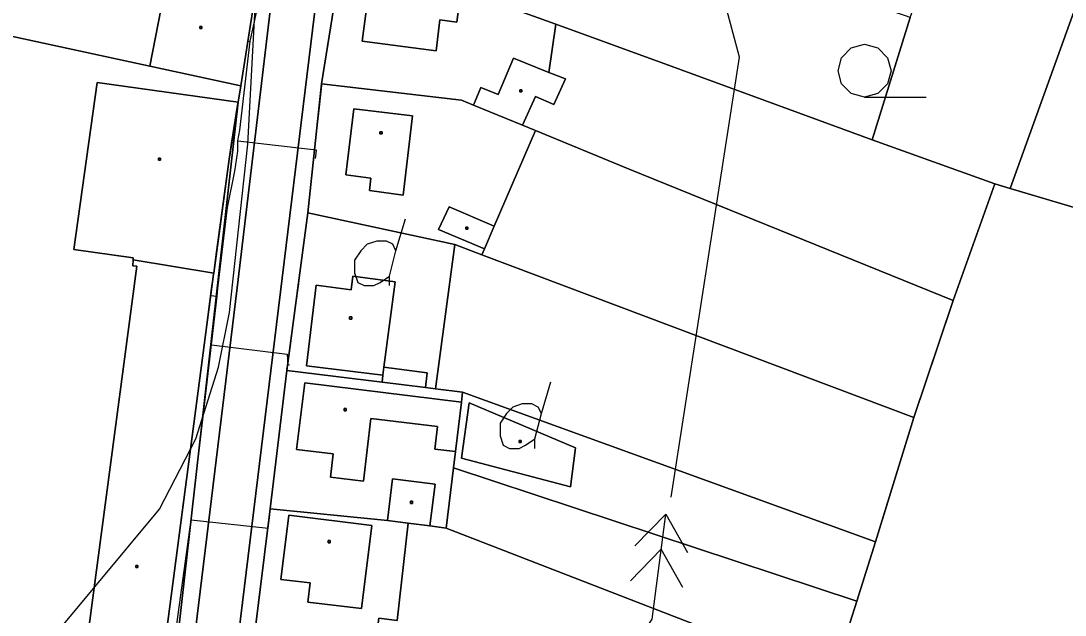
# Model space of a CAD drawing. Extents: x -645676 to -642474, y -1077513 to -1072613.
# Drawn here: x -644459.1 to -644311.2, y -1074683.6 to -1074599.4 of the extents above; entities that cross this region are included whole.
import ezdxf

# ---------------------------------------------------------------- set-up
doc = ezdxf.new("R2010")
doc.units = 0
for name, color, linetype in [('ELEKTRO', 7, 'Continuous'), ('KN', 7, 'Continuous'), ('KULTURY_STAV', 7, 'Continuous'), ('KULTURY_ZNACKY', 7, 'Continuous'), ('PLYNOVOD', 7, 'Continuous'), ('VRSTEVNICE', 7, 'Continuous')]:
    doc.layers.add(name, color=color, linetype=linetype)

# ---------------------------------------------------------------- blocks, each defined once
blk = doc.blocks.new('3$0400')
blk.add_lwpolyline([(0, 0), (-0.38, 0.1), (-0.65, 0.38), (-0.75, 0.75), (-0.65, 1.12), (-0.38, 1.4), (0, 1.5), (0.38, 1.4), (0.65, 1.12), (0.75, 0.75), (0.65, 0.38), (0.38, 0.1), (0, 0), (1.75, 0)])
blk = doc.blocks.new('$431')
blk.add_line((0.63, 0.99), (0.9, 1.89))
blk.add_lwpolyline([(0.45, 0), (0.45, 0.27), (0.63, 0.99), (0.54, 1.17), (0.36, 1.26), (0.09, 1.26), (-0.18, 1.17), (-0.36, 0.99), (-0.54, 0.72), (-0.54, 0.36), (-0.45, 0.09), (-0.27, 0), (0, 0), (0.18, 0.09), (0.45, 0.27)])
blk = doc.blocks.new('6$6120')
for points in [[(-3, 0), (-2, 0), (-2, 1), (0, 0), (3, 0)], [(1, -0.75), (2, 0), (1, 0.75)], [(2, 0.75), (3, 0), (2, -0.75)]]:
    blk.add_lwpolyline(points)

msp = doc.modelspace()

# ---------------------------------------------------------------- linework, layer by layer
at = {"layer": 'ELEKTRO'}
msp.add_lwpolyline([(-644366.96, -1074666.85), (-644357.26, -1074604.51), (-644366.98, -1074568.3)], dxfattribs=at)
at = {"layer": 'KN'}
for points in [[(-644434.59, -1074687.61), (-644428.45, -1074637.19), (-644418.9, -1074557.02), (-644412.86, -1074511.99), (-644405.55, -1074487.33), (-644398.49, -1074464.96)], [(-644398.49, -1074464.96), (-644405.55, -1074487.33), (-644412.86, -1074511.99), (-644418.9, -1074557.02), (-644428.45, -1074637.19), (-644434.59, -1074687.61)], [(-644436.95, -1074687.49), (-644428.3, -1074610.89), (-644427.9, -1074608.59), (-644426.24, -1074598.07), (-644424.33, -1074585.82), (-644422.32, -1074573.55), (-644421.3, -1074567.29), (-644420.53, -1074562.1), (-644418.22, -1074517.11), (-644413.53, -1074502.03), (-644407.42, -1074486.49), (-644399.77, -1074465.7)], [(-644428.5, -1074688.37), (-644412.38, -1074556.59), (-644406.45, -1074512.44), (-644401.46, -1074496.52), (-644393.82, -1074472.32), (-644391.2, -1074466.08)], [(-644391.2, -1074466.08), (-644393.82, -1074472.32), (-644401.46, -1074496.52), (-644406.45, -1074512.44), (-644412.38, -1074556.59), (-644428.5, -1074688.37)], [(-644390.04, -1074467.27), (-644391.14, -1074470.79), (-644403.98, -1074511.84), (-644405.02, -1074519.6), (-644406.63, -1074531.03), (-644409.72, -1074553.07), (-644412.99, -1074584.01), (-644413.27, -1074588.27), (-644416.49, -1074608.31), (-644418.44, -1074626.57), (-644421.4, -1074648.89), (-644423.77, -1074668.52), (-644426.23, -1074688.31)], [(-644551.22, -1074689.56), (-644547.62, -1074670.44), (-644540.52, -1074671.42), (-644536.62, -1074652.71), (-644508.52, -1074658.17), (-644506.05, -1074646.07), (-644541.5, -1074638.88), (-644537.07, -1074617.95), (-644530.47, -1074586.75), (-644521.36, -1074588.66), (-644518.47, -1074589.27), (-644473.16, -1074598.8), (-644440.81, -1074605.8), (-644427.9, -1074608.59), (-644428.3, -1074610.89), (-644448.25, -1074608.1), (-644451.58, -1074631.78), (-644443.16, -1074632.95), (-644443.18, -1074633.25), (-644443.23, -1074634.06), (-644442.65, -1074634.14), (-644449.5, -1074685.76)], [(-644344.09, -1074692.45), (-644340.67, -1074681.62), (-644338.02, -1074673.21), (-644332.58, -1074655.56), (-644327, -1074638.99), (-644321.13, -1074622.45), (-644318.95, -1074623.1), (-644306.52, -1074626.78)]]:
    msp.add_lwpolyline(points, dxfattribs=at)
for points in [[(-644349.12, -1074586.85), (-644351.29, -1074592.7), (-644333.55, -1074598.72), (-644333.1, -1074598.9), (-644338.49, -1074616.2), (-644366.94, -1074605.78), (-644383.32, -1074599.83), (-644393.43, -1074596.15), (-644392.2, -1074592.02), (-644396.09, -1074591.16), (-644394.66, -1074575.72)], [(-644309.43, -1074590.32), (-644309.63, -1074590.83), (-644307.61, -1074591.62), (-644318.95, -1074623.1), (-644321.13, -1074622.45), (-644338.49, -1074616.2), (-644333.1, -1074598.9), (-644331.84, -1074595.38), (-644326.8, -1074583.94), (-644314.37, -1074589.39)], [(-644396.09, -1074591.16), (-644397.48, -1074594.68), (-644393.43, -1074596.15), (-644383.32, -1074599.83), (-644384.3, -1074606.66), (-644389.3, -1074604.67), (-644391.48, -1074609.82), (-644393.91, -1074608.82), (-644394.98, -1074611.29), (-644396.68, -1074610.59), (-644416.49, -1074608.31), (-644413.27, -1074588.27)], [(-644448.83, -1074593.37), (-644447.61, -1074593.65), (-644438.8, -1074595.59), (-644440.81, -1074605.8), (-644473.16, -1074598.8), (-644472.35, -1074594.99), (-644453.98, -1074597.85), (-644452.94, -1074592.42)], [(-644397.74, -1074594.81), (-644397.86, -1074595.75), (-644396.87, -1074595.88), (-644397.34, -1074599.53), (-644399.71, -1074599.23), (-644400.26, -1074603.63), (-644410.73, -1074602.25), (-644409.41, -1074592.27), (-644399.01, -1074593.7), (-644399.13, -1074594.64)], [(-644397.74, -1074594.81), (-644399.13, -1074594.64), (-644399.01, -1074593.7), (-644409.41, -1074592.27), (-644410.73, -1074602.25), (-644400.26, -1074603.63), (-644399.71, -1074599.23), (-644397.34, -1074599.53), (-644396.87, -1074595.88), (-644397.86, -1074595.75)], [(-644298.66, -1074595.14), (-644297.96, -1074595.4), (-644298.98, -1074604.5), (-644306.52, -1074626.78), (-644318.95, -1074623.1), (-644307.61, -1074591.62)], [(-644426.24, -1074598.07), (-644427.9, -1074608.59), (-644440.81, -1074605.8), (-644438.8, -1074595.59)], [(-644433.43, -1074600.46), (-644433.73, -1074600.46), (-644433.73, -1074600.16), (-644433.43, -1074600.16)], [(-644433.43, -1074600.46), (-644433.43, -1074600.16), (-644433.73, -1074600.16), (-644433.73, -1074600.46)], [(-644338.49, -1074616.2), (-644321.13, -1074622.45), (-644327, -1074638.99), (-644372.89, -1074620.38), (-644386.18, -1074614.91), (-644388.01, -1074614.16), (-644386.16, -1074610.07), (-644383.56, -1074611.2), (-644381.93, -1074607.6), (-644384.3, -1074606.66), (-644383.32, -1074599.83), (-644366.94, -1074605.78)], [(-644384.3, -1074606.66), (-644381.93, -1074607.6), (-644383.56, -1074611.2), (-644386.16, -1074610.07), (-644388.01, -1074614.16), (-644394.98, -1074611.29), (-644393.91, -1074608.82), (-644391.48, -1074609.82), (-644389.3, -1074604.67)], [(-644428.3, -1074610.89), (-644429.58, -1074618.96), (-644431.76, -1074635.1), (-644443.18, -1074633.25), (-644443.16, -1074632.95), (-644451.58, -1074631.78), (-644448.25, -1074608.1)], [(-644394.98, -1074611.29), (-644388.01, -1074614.16), (-644386.18, -1074614.91), (-644392.01, -1074628.45), (-644398.4, -1074625.72), (-644399.91, -1074628.91), (-644393.39, -1074631.66), (-644393.76, -1074632.52), (-644397.62, -1074631.07), (-644418.44, -1074626.57), (-644416.49, -1074608.31), (-644396.68, -1074610.59)], [(-644388.1, -1074609.43), (-644388.4, -1074609.43), (-644388.4, -1074609.13), (-644388.1, -1074609.13)], [(-644388.1, -1074609.43), (-644388.1, -1074609.13), (-644388.4, -1074609.13), (-644388.4, -1074609.43)], [(-644439.93, -1074717.28), (-644442.26, -1074716.56), (-644438.62, -1074687.34), (-644431.78, -1074635.28), (-644431.76, -1074635.1), (-644429.58, -1074618.96), (-644428.3, -1074610.89), (-644436.95, -1074687.49)], [(-644403.58, -1074612.83), (-644404.91, -1074624.05), (-644409.69, -1074623.38), (-644409.48, -1074621.64), (-644413.05, -1074621.18), (-644411.92, -1074611.81)], [(-644403.58, -1074612.83), (-644411.92, -1074611.81), (-644413.05, -1074621.18), (-644409.48, -1074621.64), (-644409.69, -1074623.38), (-644404.91, -1074624.05)], [(-644327, -1074638.99), (-644332.58, -1074655.56), (-644393.76, -1074632.52), (-644393.39, -1074631.66), (-644392.01, -1074628.45), (-644386.18, -1074614.91), (-644372.89, -1074620.38)], [(-644407.91, -1074615.38), (-644408.21, -1074615.38), (-644408.21, -1074615.08), (-644407.91, -1074615.08)], [(-644407.91, -1074615.38), (-644407.91, -1074615.08), (-644408.21, -1074615.08), (-644408.21, -1074615.38)], [(-644439.29, -1074619.1), (-644439.59, -1074619.1), (-644439.59, -1074618.8), (-644439.29, -1074618.8)], [(-644439.29, -1074619.1), (-644439.29, -1074618.8), (-644439.59, -1074618.8), (-644439.59, -1074619.1)], [(-644397.62, -1074631.07), (-644400.35, -1074651.49), (-644401.77, -1074651.31), (-644401.5, -1074649.23), (-644407.64, -1074648.43), (-644406.07, -1074636.33), (-644412.06, -1074635.55), (-644412.3, -1074637.46), (-644417.23, -1074636.82), (-644418.63, -1074648.23), (-644407.79, -1074649.56), (-644407.91, -1074650.55), (-644421.4, -1074648.89), (-644418.44, -1074626.57)], [(-644392.01, -1074628.45), (-644393.39, -1074631.66), (-644399.91, -1074628.91), (-644398.4, -1074625.72)], [(-644395.76, -1074628.88), (-644396.06, -1074628.88), (-644396.06, -1074628.58), (-644395.76, -1074628.58)], [(-644395.76, -1074628.88), (-644395.76, -1074628.58), (-644396.06, -1074628.58), (-644396.06, -1074628.88)], [(-644393.76, -1074632.52), (-644332.58, -1074655.56), (-644338.02, -1074673.21), (-644396.5, -1074651.97), (-644400.35, -1074651.49), (-644397.62, -1074631.07)], [(-644431.76, -1074635.1), (-644431.78, -1074635.28), (-644438.62, -1074687.34), (-644442.26, -1074716.56), (-644453.12, -1074715.27), (-644449.5, -1074685.76), (-644442.65, -1074634.14), (-644443.23, -1074634.06), (-644443.18, -1074633.25)], [(-644407.64, -1074648.43), (-644407.79, -1074649.56), (-644418.63, -1074648.23), (-644417.23, -1074636.82), (-644412.3, -1074637.46), (-644412.06, -1074635.55), (-644406.07, -1074636.33)], [(-644412.2, -1074641.62), (-644412.5, -1074641.62), (-644412.5, -1074641.32), (-644412.2, -1074641.32)], [(-644412.2, -1074641.62), (-644412.2, -1074641.32), (-644412.5, -1074641.32), (-644412.5, -1074641.62)], [(-644407.91, -1074650.55), (-644401.77, -1074651.31), (-644400.35, -1074651.49), (-644396.5, -1074651.97), (-644396.68, -1074653.41), (-644418.84, -1074650.64), (-644420.02, -1074660.09), (-644414.83, -1074660.7), (-644415.23, -1074664.01), (-644410.56, -1074664.57), (-644409.5, -1074655.73), (-644400.07, -1074656.86), (-644400.45, -1074660.04), (-644397.52, -1074660.39), (-644397.8, -1074662.68), (-644398.83, -1074671.24), (-644401.16, -1074670.94), (-644400.41, -1074665.04), (-644406.41, -1074664.28), (-644407.16, -1074670.18), (-644423.77, -1074668.52), (-644421.4, -1074648.89)], [(-644401.77, -1074651.31), (-644407.91, -1074650.55), (-644407.79, -1074649.56), (-644407.64, -1074648.43), (-644401.5, -1074649.23)], [(-644396.68, -1074653.41), (-644397.52, -1074660.39), (-644400.45, -1074660.04), (-644400.07, -1074656.86), (-644409.5, -1074655.73), (-644410.56, -1074664.57), (-644415.23, -1074664.01), (-644414.83, -1074660.7), (-644420.02, -1074660.09), (-644418.84, -1074650.64)], [(-644338.02, -1074673.21), (-644340.67, -1074681.62), (-644397.8, -1074662.68), (-644397.52, -1074660.39), (-644396.68, -1074653.41), (-644396.5, -1074651.97)], [(-644412.99, -1074654.61), (-644413.29, -1074654.61), (-644413.29, -1074654.31), (-644412.99, -1074654.31)], [(-644412.99, -1074654.61), (-644412.99, -1074654.31), (-644413.29, -1074654.31), (-644413.29, -1074654.61)], [(-644395.58, -1074653.48), (-644380.51, -1074659.86), (-644381.2, -1074665.39), (-644396.67, -1074661.34)], [(-644395.58, -1074653.48), (-644396.67, -1074661.34), (-644381.2, -1074665.39), (-644380.51, -1074659.86)], [(-644388.21, -1074659.12), (-644388.51, -1074659.12), (-644388.51, -1074658.82), (-644388.21, -1074658.82)], [(-644388.21, -1074659.12), (-644388.21, -1074658.82), (-644388.51, -1074658.82), (-644388.51, -1074659.12)], [(-644340.67, -1074681.62), (-644344.09, -1074692.45), (-644398.83, -1074671.24), (-644397.8, -1074662.68)], [(-644401.16, -1074670.94), (-644404.22, -1074670.55), (-644407.16, -1074670.18), (-644406.41, -1074664.28), (-644400.41, -1074665.04)], [(-644403.59, -1074667.74), (-644403.89, -1074667.74), (-644403.89, -1074667.44), (-644403.59, -1074667.44)], [(-644403.59, -1074667.74), (-644403.59, -1074667.44), (-644403.89, -1074667.44), (-644403.89, -1074667.74)], [(-644407.16, -1074670.18), (-644404.22, -1074670.55), (-644405.76, -1074684.35), (-644408.38, -1074684.01), (-644409.15, -1074690.36), (-644426.23, -1074688.31), (-644423.77, -1074668.52)], [(-644409.38, -1074670.88), (-644410.83, -1074682.64), (-644418.42, -1074681.75), (-644418.09, -1074679.02), (-644422.26, -1074678.51), (-644421.14, -1074669.42)], [(-644409.38, -1074670.88), (-644421.14, -1074669.42), (-644422.26, -1074678.51), (-644418.09, -1074679.02), (-644418.42, -1074681.75), (-644410.83, -1074682.64)], [(-644401.16, -1074670.94), (-644398.83, -1074671.24), (-644344.09, -1074692.45), (-644349.9, -1074711.44), (-644386.31, -1074697.14), (-644401.14, -1074691.32), (-644409.15, -1074690.36), (-644408.38, -1074684.01), (-644405.76, -1074684.35), (-644404.22, -1074670.55)], [(-644415.24, -1074673.32), (-644415.54, -1074673.32), (-644415.54, -1074673.02), (-644415.24, -1074673.02)], [(-644415.24, -1074673.32), (-644415.24, -1074673.02), (-644415.54, -1074673.02), (-644415.54, -1074673.32)], [(-644442.51, -1074676.84), (-644442.81, -1074676.84), (-644442.81, -1074676.54), (-644442.51, -1074676.54)], [(-644442.51, -1074676.84), (-644442.51, -1074676.54), (-644442.81, -1074676.54), (-644442.81, -1074676.84)]]:
    msp.add_lwpolyline(points, close=True, dxfattribs=at)
at = {"layer": 'KULTURY_STAV'}
for points in [[(-644530.47, -1074586.75), (-644521.36, -1074588.66), (-644518.47, -1074589.27), (-644473.16, -1074598.8), (-644472.35, -1074594.99), (-644453.98, -1074597.85), (-644452.94, -1074592.42), (-644448.83, -1074593.37), (-644447.61, -1074593.65), (-644438.8, -1074595.59), (-644426.24, -1074598.07), (-644427.9, -1074608.59), (-644428.3, -1074610.89), (-644429.58, -1074618.96), (-644431.76, -1074635.1), (-644431.78, -1074635.28), (-644438.62, -1074687.34)], [(-644426.23, -1074688.31), (-644423.77, -1074668.52), (-644421.4, -1074648.89), (-644418.44, -1074626.57), (-644416.49, -1074608.31), (-644413.27, -1074588.27)], [(-644413.27, -1074588.27), (-644415.59, -1074602.73), (-644416.49, -1074608.31), (-644416.51, -1074608.52), (-644416.84, -1074611.57), (-644417.42, -1074617.02), (-644418.44, -1074626.57), (-644419.35, -1074633.42), (-644419.77, -1074636.57), (-644419.77, -1074636.62), (-644419.95, -1074637.93), (-644420.6, -1074642.85), (-644420.99, -1074645.77), (-644421.4, -1074648.89), (-644423.01, -1074662.21), (-644423.37, -1074665.19), (-644423.77, -1074668.52), (-644423.79, -1074668.67), (-644424.75, -1074676.38), (-644425.24, -1074680.38), (-644426.23, -1074688.31)], [(-644413.27, -1074588.27), (-644396.09, -1074591.16), (-644397.48, -1074594.68), (-644393.43, -1074596.15), (-644383.32, -1074599.83), (-644384.3, -1074606.66), (-644381.93, -1074607.6), (-644383.56, -1074611.2), (-644386.16, -1074610.07), (-644388.01, -1074614.16), (-644386.18, -1074614.91), (-644392.01, -1074628.45), (-644393.39, -1074631.66), (-644393.76, -1074632.52), (-644397.62, -1074631.07), (-644400.35, -1074651.49), (-644396.5, -1074651.97), (-644396.68, -1074653.41), (-644397.52, -1074660.39), (-644397.8, -1074662.68), (-644398.83, -1074671.24), (-644401.16, -1074670.94), (-644404.22, -1074670.55), (-644405.76, -1074684.35)], [(-644405.76, -1074684.35), (-644404.22, -1074670.55), (-644401.16, -1074670.94), (-644398.83, -1074671.24), (-644397.8, -1074662.68), (-644397.52, -1074660.39), (-644396.68, -1074653.41), (-644396.5, -1074651.97), (-644400.35, -1074651.49), (-644397.62, -1074631.07), (-644393.76, -1074632.52), (-644393.39, -1074631.66), (-644392.01, -1074628.45), (-644386.18, -1074614.91), (-644388.01, -1074614.16), (-644386.16, -1074610.07), (-644383.56, -1074611.2), (-644381.93, -1074607.6), (-644384.3, -1074606.66), (-644383.32, -1074599.83), (-644393.43, -1074596.15)], [(-644438.62, -1074687.34), (-644437.54, -1074679.12), (-644437.02, -1074675.18), (-644436.02, -1074667.58), (-644435.57, -1074664.16), (-644435.19, -1074661.22), (-644433.06, -1074645.04), (-644432.05, -1074637.31), (-644431.88, -1074636.02), (-644431.87, -1074635.97), (-644431.78, -1074635.28), (-644431.76, -1074635.1), (-644431.46, -1074632.87), (-644429.58, -1074618.96), (-644429.22, -1074616.71), (-644428.37, -1074611.34), (-644428.3, -1074610.89), (-644427.9, -1074608.59), (-644427.86, -1074608.34), (-644426.96, -1074602.63), (-644426.24, -1074598.07)], [(-644306.52, -1074626.78), (-644318.95, -1074623.1), (-644321.13, -1074622.45), (-644327, -1074638.99), (-644329.28, -1074645.76), (-644332.58, -1074655.56), (-644337.07, -1074670.12), (-644338.02, -1074673.21), (-644340.67, -1074681.62), (-644344.09, -1074692.45)], [(-644344.09, -1074692.45), (-644340.67, -1074681.62), (-644338.02, -1074673.21), (-644337.07, -1074670.12), (-644332.58, -1074655.56), (-644329.28, -1074645.76), (-644327, -1074638.99), (-644321.13, -1074622.45)], [(-644321.13, -1074622.45), (-644318.95, -1074623.1), (-644306.52, -1074626.78), (-644289.26, -1074633.23), (-644282.55, -1074635.49), (-644252.31, -1074644.8), (-644253.59, -1074650.08), (-644253.79, -1074650.92), (-644254.11, -1074652.25), (-644254.54, -1074659.81), (-644248.52, -1074660.93), (-644253.12, -1074681.85), (-644255.97, -1074694.79)], [(-644395.58, -1074653.48), (-644396.67, -1074661.34), (-644381.2, -1074665.39), (-644380.51, -1074659.86), (-644395.58, -1074653.48)], [(-644395.58, -1074653.48), (-644380.51, -1074659.86), (-644381.2, -1074665.39), (-644396.67, -1074661.34), (-644395.58, -1074653.48)]]:
    msp.add_lwpolyline(points, dxfattribs=at)
at = {"layer": 'PLYNOVOD'}
for p, q in [((-644426.6, -1074602.23), (-644423.95, -1074590.28)), ((-644428.06, -1074614.84), (-644426.6, -1074602.23)), ((-644426.89, -1074602.29), (-644426.6, -1074602.23)), ((-644428.33, -1074616.36), (-644428.06, -1074614.84)), ((-644428.34, -1074617.83), (-644428.33, -1074616.36)), ((-644428.33, -1074616.36), (-644417.25, -1074617.64)), ((-644428.76, -1074620.66), (-644428.34, -1074617.83)), ((-644417.25, -1074617.64), (-644417.31, -1074618.14)), ((-644417.31, -1074618.14), (-644417.41, -1074618.88)), ((-644429.81, -1074625.81), (-644428.76, -1074620.66)), ((-644431.18, -1074637.29), (-644429.81, -1074625.81)), ((-644432.23, -1074638.26), (-644431.26, -1074638.38)), ((-644432.08, -1074645.27), (-644431.26, -1074638.38)), ((-644431.26, -1074638.38), (-644431.18, -1074637.29)), ((-644434.95, -1074670.06), (-644432.08, -1074645.27)), ((-644432.08, -1074645.27), (-644421.37, -1074646.58)), ((-644421.37, -1074646.58), (-644421.28, -1074648.08)), ((-644421.28, -1074648.08), (-644421.45, -1074648.66)), ((-644421.28, -1074648.08), (-644421.01, -1074648.13)), ((-644424.04, -1074671.23), (-644423.8, -1074669.39)), ((-644437.42, -1074688.17), (-644434.95, -1074670.06)), ((-644434.95, -1074670.06), (-644424.05, -1074671.27)), ((-644424.05, -1074671.27), (-644424.04, -1074671.23))]:
    msp.add_line(p, q, dxfattribs=at)
at = {"layer": 'VRSTEVNICE'}
msp.add_lwpolyline([(-644457.65, -1074690.49), (-644439.42, -1074668.56), (-644434.29, -1074658.59), (-644431.08, -1074648.43), (-644429.52, -1074640.67), (-644426.94, -1074616.85), (-644425.64, -1074593.04), (-644427.88, -1074577.7), (-644431.73, -1074568.58), (-644437.57, -1074557.19), (-644446.68, -1074543.51), (-644455.66, -1074532.41), (-644467.05, -1074520.3), (-644477.16, -1074506.06), (-644480.86, -1074499.08)], dxfattribs=at)

# ---------------------------------------------------------------- block references
at = {"layer": 'ELEKTRO', "xscale": 5, "yscale": 5.000000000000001, "rotation": 82.56640100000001}
msp.add_blockref('6$6120', (-644369.66, -1074684.14), dxfattribs=at)
at = {"layer": 'KULTURY_ZNACKY', "xscale": 5, "yscale": 5}
for name, p in [('3$0400', (-644339.57, -1074610.18)), ('$431', (-644409.1, -1074636.88)), ('$431', (-644388.5, -1074659.95))]:
    msp.add_blockref(name, p, dxfattribs=at)

doc.saveas('drawing.dxf')
